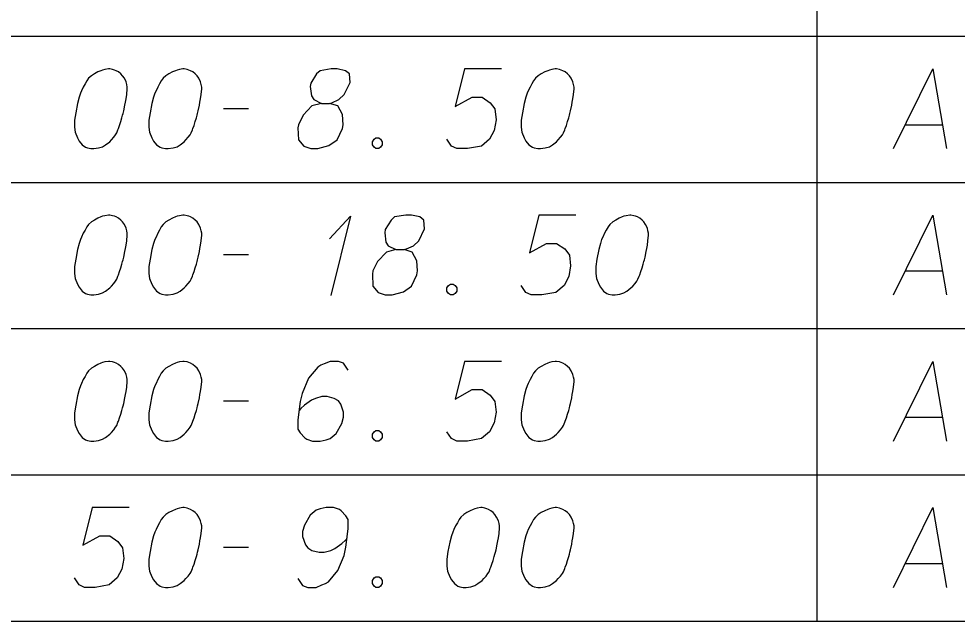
# Model space of a CAD drawing. Extents: x 2074207 to 2076812, y 516372 to 523312.
# Drawn here: x 2076397 to 2076453.5, y 518622.6 to 518658.9 of the extents above; entities that cross this region are included whole.
import ezdxf

# ---------------------------------------------------------------- set-up
doc = ezdxf.new("R2010")
doc.units = 0
for name, color, linetype in [('Prop DirtTable_ Soil Test Results - Outline (Major)', 7, 'Continuous'), ('Prop DirtTable_ Soil Test Results - Outline (Minor)', 7, 'Continuous'), ('Prop DirtTable_ Soil Test Results - Tx (Sample Data)', 7, 'Continuous')]:
    doc.layers.add(name, color=color, linetype=linetype)

msp = doc.modelspace()

# ---------------------------------------------------------------- linework, layer by layer
at = {"layer": 'Prop DirtTable_ Soil Test Results - Outline (Major)'}
msp.add_line((2076260.609, 518622.616), (2076811.903, 518622.616), dxfattribs=at)
at = {"layer": 'Prop DirtTable_ Soil Test Results - Outline (Minor)'}
for p, q in [((2076445.062, 518682.216), (2076445.062, 518657.816)), ((2076260.609, 518657.816), (2076811.903, 518657.816)), ((2076260.609, 518657.816), (2076811.903, 518657.816)), ((2076445.063, 518657.816), (2076445.063, 518649.016)), ((2076260.609, 518649.016), (2076811.903, 518649.016)), ((2076260.609, 518649.016), (2076811.903, 518649.016)), ((2076445.063, 518649.016), (2076445.063, 518640.216)), ((2076260.609, 518640.216), (2076811.903, 518640.216)), ((2076260.609, 518640.216), (2076811.903, 518640.216)), ((2076445.063, 518640.216), (2076445.063, 518631.416)), ((2076260.609, 518631.416), (2076811.903, 518631.416)), ((2076260.609, 518631.416), (2076811.903, 518631.416)), ((2076445.063, 518631.416), (2076445.063, 518622.616)), ((2076260.609, 518622.616), (2076811.903, 518622.616))]:
    msp.add_line(p, q, dxfattribs=at)
at = {"layer": 'Prop DirtTable_ Soil Test Results - Tx (Sample Data)'}
for points in [[(2076402.512, 518655.85), (2076402.442, 518655.85), (2076402.23, 518655.812), (2076402.089, 518655.774), (2076401.983, 518655.736), (2076401.807, 518655.661), (2076401.595, 518655.547), (2076401.419, 518655.434), (2076401.242, 518655.283), (2076401.136, 518655.132), (2076401.031, 518654.943), (2076400.925, 518654.754), (2076400.819, 518654.527), (2076400.748, 518654.376), (2076400.678, 518654.149), (2076400.572, 518653.771), (2076400.466, 518653.204), (2076400.396, 518652.75), (2076400.396, 518652.335), (2076400.431, 518652.032), (2076400.572, 518651.692), (2076400.678, 518651.503), (2076400.854, 518651.276), (2076401.066, 518651.125), (2076401.172, 518651.087), (2076401.383, 518651.05), (2076401.56, 518651.05), (2076401.842, 518651.087), (2076402.089, 518651.163), (2076402.265, 518651.276), (2076402.512, 518651.465), (2076402.618, 518651.579), (2076402.759, 518651.73), (2076402.865, 518651.881), (2076402.935, 518651.995), (2076403.006, 518652.183), (2076403.041, 518652.259), (2076403.112, 518652.448), (2076403.182, 518652.675), (2076403.253, 518652.902), (2076403.288, 518653.053), (2076403.323, 518653.166), (2076403.359, 518653.317), (2076403.429, 518653.658), (2076403.465, 518653.846), (2076403.5, 518654.035), (2076403.535, 518654.3), (2076403.57, 518654.64), (2076403.57, 518654.754), (2076403.535, 518654.905), (2076403.5, 518655.056), (2076403.394, 518655.283), (2076403.288, 518655.434), (2076403.182, 518655.547), (2076403.041, 518655.661), (2076402.9, 518655.736), (2076402.794, 518655.774), (2076402.689, 518655.812), (2076402.512, 518655.85)], [(2076406.992, 518655.85), (2076406.922, 518655.85), (2076406.71, 518655.812), (2076406.569, 518655.774), (2076406.463, 518655.736), (2076406.287, 518655.661), (2076406.075, 518655.547), (2076405.899, 518655.434), (2076405.722, 518655.283), (2076405.616, 518655.132), (2076405.511, 518654.943), (2076405.405, 518654.754), (2076405.299, 518654.527), (2076405.228, 518654.376), (2076405.158, 518654.149), (2076405.052, 518653.771), (2076404.946, 518653.204), (2076404.876, 518652.75), (2076404.876, 518652.335), (2076404.911, 518652.032), (2076405.052, 518651.692), (2076405.158, 518651.503), (2076405.334, 518651.276), (2076405.546, 518651.125), (2076405.652, 518651.087), (2076405.863, 518651.05), (2076406.04, 518651.05), (2076406.322, 518651.087), (2076406.569, 518651.163), (2076406.745, 518651.276), (2076406.992, 518651.465), (2076407.098, 518651.579), (2076407.239, 518651.73), (2076407.345, 518651.881), (2076407.415, 518651.995), (2076407.486, 518652.183), (2076407.521, 518652.259), (2076407.592, 518652.448), (2076407.662, 518652.675), (2076407.733, 518652.902), (2076407.768, 518653.053), (2076407.803, 518653.166), (2076407.839, 518653.317), (2076407.909, 518653.658), (2076407.945, 518653.846), (2076407.98, 518654.035), (2076408.015, 518654.3), (2076408.05, 518654.64), (2076408.05, 518654.754), (2076408.015, 518654.905), (2076407.98, 518655.056), (2076407.874, 518655.283), (2076407.768, 518655.434), (2076407.662, 518655.547), (2076407.521, 518655.661), (2076407.38, 518655.736), (2076407.274, 518655.774), (2076407.169, 518655.812), (2076406.992, 518655.85)], [(2076415.247, 518653.771), (2076415.74, 518653.771), (2076415.882, 518653.809), (2076416.305, 518653.998), (2076416.622, 518654.3), (2076416.975, 518655.018), (2076416.94, 518655.547), (2076416.693, 518655.736), (2076416.199, 518655.85), (2076415.846, 518655.85), (2076415.176, 518655.736), (2076414.964, 518655.547), (2076414.612, 518654.98), (2076414.576, 518654.791), (2076414.647, 518654.224), (2076414.788, 518653.998), (2076415.247, 518653.771), (2076414.682, 518653.62), (2076414.153, 518653.053), (2076413.871, 518652.486), (2076413.836, 518652.297), (2076413.871, 518651.579), (2076414.188, 518651.201), (2076414.612, 518651.05), (2076415.035, 518651.05), (2076415.705, 518651.239), (2076416.199, 518651.579), (2076416.517, 518652.259), (2076416.552, 518652.486), (2076416.517, 518653.091), (2076416.234, 518653.62), (2076415.74, 518653.771)], [(2076426.076, 518655.85), (2076423.854, 518655.85), (2076423.289, 518653.582), (2076424.312, 518654.149), (2076424.912, 518654.149), (2076425.406, 518653.809), (2076425.688, 518653.431), (2076425.759, 518652.788), (2076425.653, 518652.146), (2076425.371, 518651.617), (2076424.877, 518651.201), (2076424.03, 518651.05), (2076423.395, 518651.05), (2076423.078, 518651.201), (2076422.796, 518651.617)], [(2076429.392, 518655.85), (2076429.322, 518655.85), (2076429.11, 518655.812), (2076428.969, 518655.774), (2076428.863, 518655.736), (2076428.687, 518655.661), (2076428.475, 518655.547), (2076428.299, 518655.434), (2076428.122, 518655.283), (2076428.016, 518655.132), (2076427.911, 518654.943), (2076427.805, 518654.754), (2076427.699, 518654.527), (2076427.628, 518654.376), (2076427.558, 518654.149), (2076427.452, 518653.771), (2076427.346, 518653.204), (2076427.276, 518652.75), (2076427.276, 518652.335), (2076427.311, 518652.032), (2076427.452, 518651.692), (2076427.558, 518651.503), (2076427.734, 518651.276), (2076427.946, 518651.125), (2076428.052, 518651.087), (2076428.263, 518651.05), (2076428.44, 518651.05), (2076428.722, 518651.087), (2076428.969, 518651.163), (2076429.145, 518651.276), (2076429.392, 518651.465), (2076429.498, 518651.579), (2076429.639, 518651.73), (2076429.745, 518651.881), (2076429.815, 518651.995), (2076429.886, 518652.183), (2076429.921, 518652.259), (2076429.992, 518652.448), (2076430.062, 518652.675), (2076430.133, 518652.902), (2076430.168, 518653.053), (2076430.203, 518653.166), (2076430.239, 518653.317), (2076430.309, 518653.658), (2076430.345, 518653.846), (2076430.38, 518654.035), (2076430.415, 518654.3), (2076430.45, 518654.64), (2076430.45, 518654.754), (2076430.415, 518654.905), (2076430.38, 518655.056), (2076430.274, 518655.283), (2076430.168, 518655.434), (2076430.062, 518655.547), (2076429.921, 518655.661), (2076429.78, 518655.736), (2076429.674, 518655.774), (2076429.569, 518655.812), (2076429.392, 518655.85)], [(2076449.676, 518651.05), (2076452.039, 518655.85), (2076452.85, 518651.05)], [(2076409.356, 518653.469), (2076410.872, 518653.469)], [(2076450.381, 518652.486), (2076452.603, 518652.486)], [(2076418.527, 518651.692), (2076418.704, 518651.692), (2076418.809, 518651.617), (2076418.915, 518651.465), (2076418.915, 518651.276), (2076418.809, 518651.125), (2076418.704, 518651.05), (2076418.527, 518651.05), (2076418.421, 518651.125), (2076418.316, 518651.276), (2076418.316, 518651.465), (2076418.421, 518651.617), (2076418.527, 518651.692)], [(2076402.512, 518647.05), (2076402.442, 518647.05), (2076402.23, 518647.012), (2076402.089, 518646.974), (2076401.983, 518646.936), (2076401.807, 518646.861), (2076401.595, 518646.747), (2076401.419, 518646.634), (2076401.242, 518646.483), (2076401.136, 518646.332), (2076401.031, 518646.143), (2076400.925, 518645.954), (2076400.819, 518645.727), (2076400.748, 518645.576), (2076400.678, 518645.349), (2076400.572, 518644.971), (2076400.466, 518644.404), (2076400.396, 518643.95), (2076400.396, 518643.535), (2076400.431, 518643.232), (2076400.572, 518642.892), (2076400.678, 518642.703), (2076400.854, 518642.476), (2076401.066, 518642.325), (2076401.172, 518642.287), (2076401.383, 518642.25), (2076401.56, 518642.25), (2076401.842, 518642.287), (2076402.089, 518642.363), (2076402.265, 518642.476), (2076402.512, 518642.665), (2076402.618, 518642.779), (2076402.759, 518642.93), (2076402.865, 518643.081), (2076402.935, 518643.195), (2076403.006, 518643.383), (2076403.041, 518643.459), (2076403.112, 518643.648), (2076403.182, 518643.875), (2076403.253, 518644.102), (2076403.288, 518644.253), (2076403.323, 518644.366), (2076403.359, 518644.517), (2076403.429, 518644.858), (2076403.465, 518645.046), (2076403.5, 518645.235), (2076403.535, 518645.5), (2076403.57, 518645.84), (2076403.57, 518645.954), (2076403.535, 518646.105), (2076403.5, 518646.256), (2076403.394, 518646.483), (2076403.288, 518646.634), (2076403.182, 518646.747), (2076403.041, 518646.861), (2076402.9, 518646.936), (2076402.794, 518646.974), (2076402.689, 518647.012), (2076402.512, 518647.05)], [(2076406.992, 518647.05), (2076406.922, 518647.05), (2076406.71, 518647.012), (2076406.569, 518646.974), (2076406.463, 518646.936), (2076406.287, 518646.861), (2076406.075, 518646.747), (2076405.899, 518646.634), (2076405.722, 518646.483), (2076405.616, 518646.332), (2076405.511, 518646.143), (2076405.405, 518645.954), (2076405.299, 518645.727), (2076405.228, 518645.576), (2076405.158, 518645.349), (2076405.052, 518644.971), (2076404.946, 518644.404), (2076404.876, 518643.95), (2076404.876, 518643.535), (2076404.911, 518643.232), (2076405.052, 518642.892), (2076405.158, 518642.703), (2076405.334, 518642.476), (2076405.546, 518642.325), (2076405.652, 518642.287), (2076405.863, 518642.25), (2076406.04, 518642.25), (2076406.322, 518642.287), (2076406.569, 518642.363), (2076406.745, 518642.476), (2076406.992, 518642.665), (2076407.098, 518642.779), (2076407.239, 518642.93), (2076407.345, 518643.081), (2076407.415, 518643.195), (2076407.486, 518643.383), (2076407.521, 518643.459), (2076407.592, 518643.648), (2076407.662, 518643.875), (2076407.733, 518644.102), (2076407.768, 518644.253), (2076407.803, 518644.366), (2076407.839, 518644.517), (2076407.909, 518644.858), (2076407.945, 518645.046), (2076407.98, 518645.235), (2076408.015, 518645.5), (2076408.05, 518645.84), (2076408.05, 518645.954), (2076408.015, 518646.105), (2076407.98, 518646.256), (2076407.874, 518646.483), (2076407.768, 518646.634), (2076407.662, 518646.747), (2076407.521, 518646.861), (2076407.38, 518646.936), (2076407.274, 518646.974), (2076407.169, 518647.012), (2076406.992, 518647.05)], [(2076415.74, 518645.613), (2076417.01, 518646.974), (2076415.811, 518642.212)], [(2076419.727, 518644.971), (2076420.22, 518644.971), (2076420.362, 518645.009), (2076420.785, 518645.198), (2076421.102, 518645.5), (2076421.455, 518646.218), (2076421.42, 518646.747), (2076421.173, 518646.936), (2076420.679, 518647.05), (2076420.326, 518647.05), (2076419.656, 518646.936), (2076419.444, 518646.747), (2076419.092, 518646.18), (2076419.056, 518645.991), (2076419.127, 518645.424), (2076419.268, 518645.198), (2076419.727, 518644.971), (2076419.162, 518644.82), (2076418.633, 518644.253), (2076418.351, 518643.686), (2076418.316, 518643.497), (2076418.351, 518642.779), (2076418.668, 518642.401), (2076419.092, 518642.25), (2076419.515, 518642.25), (2076420.185, 518642.439), (2076420.679, 518642.779), (2076420.997, 518643.459), (2076421.032, 518643.686), (2076420.997, 518644.291), (2076420.714, 518644.82), (2076420.22, 518644.971)], [(2076430.556, 518647.05), (2076428.334, 518647.05), (2076427.769, 518644.782), (2076428.792, 518645.349), (2076429.392, 518645.349), (2076429.886, 518645.009), (2076430.168, 518644.631), (2076430.239, 518643.988), (2076430.133, 518643.346), (2076429.851, 518642.817), (2076429.357, 518642.401), (2076428.51, 518642.25), (2076427.875, 518642.25), (2076427.558, 518642.401), (2076427.276, 518642.817)], [(2076433.872, 518647.05), (2076433.802, 518647.05), (2076433.59, 518647.012), (2076433.449, 518646.974), (2076433.343, 518646.936), (2076433.167, 518646.861), (2076432.955, 518646.747), (2076432.779, 518646.634), (2076432.602, 518646.483), (2076432.496, 518646.332), (2076432.391, 518646.143), (2076432.285, 518645.954), (2076432.179, 518645.727), (2076432.108, 518645.576), (2076432.038, 518645.349), (2076431.932, 518644.971), (2076431.826, 518644.404), (2076431.756, 518643.95), (2076431.756, 518643.535), (2076431.791, 518643.232), (2076431.932, 518642.892), (2076432.038, 518642.703), (2076432.214, 518642.476), (2076432.426, 518642.325), (2076432.532, 518642.287), (2076432.743, 518642.25), (2076432.92, 518642.25), (2076433.202, 518642.287), (2076433.449, 518642.363), (2076433.625, 518642.476), (2076433.872, 518642.665), (2076433.978, 518642.779), (2076434.119, 518642.93), (2076434.225, 518643.081), (2076434.295, 518643.195), (2076434.366, 518643.383), (2076434.401, 518643.459), (2076434.472, 518643.648), (2076434.542, 518643.875), (2076434.613, 518644.102), (2076434.648, 518644.253), (2076434.683, 518644.366), (2076434.719, 518644.517), (2076434.789, 518644.858), (2076434.825, 518645.046), (2076434.86, 518645.235), (2076434.895, 518645.5), (2076434.93, 518645.84), (2076434.93, 518645.954), (2076434.895, 518646.105), (2076434.86, 518646.256), (2076434.754, 518646.483), (2076434.648, 518646.634), (2076434.542, 518646.747), (2076434.401, 518646.861), (2076434.26, 518646.936), (2076434.154, 518646.974), (2076434.049, 518647.012), (2076433.872, 518647.05)], [(2076449.676, 518642.25), (2076452.039, 518647.05), (2076452.85, 518642.25)], [(2076409.356, 518644.669), (2076410.872, 518644.669)], [(2076450.381, 518643.686), (2076452.603, 518643.686)], [(2076423.007, 518642.892), (2076423.184, 518642.892), (2076423.289, 518642.817), (2076423.395, 518642.665), (2076423.395, 518642.476), (2076423.289, 518642.325), (2076423.184, 518642.25), (2076423.007, 518642.25), (2076422.901, 518642.325), (2076422.796, 518642.476), (2076422.796, 518642.665), (2076422.901, 518642.817), (2076423.007, 518642.892)], [(2076402.512, 518638.25), (2076402.442, 518638.25), (2076402.23, 518638.212), (2076402.089, 518638.174), (2076401.983, 518638.136), (2076401.807, 518638.061), (2076401.595, 518637.947), (2076401.419, 518637.834), (2076401.242, 518637.683), (2076401.136, 518637.532), (2076401.031, 518637.343), (2076400.925, 518637.154), (2076400.819, 518636.927), (2076400.748, 518636.776), (2076400.678, 518636.549), (2076400.572, 518636.171), (2076400.466, 518635.604), (2076400.396, 518635.15), (2076400.396, 518634.735), (2076400.431, 518634.432), (2076400.572, 518634.092), (2076400.678, 518633.903), (2076400.854, 518633.676), (2076401.066, 518633.525), (2076401.172, 518633.487), (2076401.383, 518633.45), (2076401.56, 518633.45), (2076401.842, 518633.487), (2076402.089, 518633.563), (2076402.265, 518633.676), (2076402.512, 518633.865), (2076402.618, 518633.979), (2076402.759, 518634.13), (2076402.865, 518634.281), (2076402.935, 518634.395), (2076403.006, 518634.583), (2076403.041, 518634.659), (2076403.112, 518634.848), (2076403.182, 518635.075), (2076403.253, 518635.302), (2076403.288, 518635.453), (2076403.323, 518635.566), (2076403.359, 518635.717), (2076403.429, 518636.058), (2076403.465, 518636.246), (2076403.5, 518636.435), (2076403.535, 518636.7), (2076403.57, 518637.04), (2076403.57, 518637.154), (2076403.535, 518637.305), (2076403.5, 518637.456), (2076403.394, 518637.683), (2076403.288, 518637.834), (2076403.182, 518637.947), (2076403.041, 518638.061), (2076402.9, 518638.136), (2076402.794, 518638.174), (2076402.689, 518638.212), (2076402.512, 518638.25)], [(2076406.992, 518638.25), (2076406.922, 518638.25), (2076406.71, 518638.212), (2076406.569, 518638.174), (2076406.463, 518638.136), (2076406.287, 518638.061), (2076406.075, 518637.947), (2076405.899, 518637.834), (2076405.722, 518637.683), (2076405.616, 518637.532), (2076405.511, 518637.343), (2076405.405, 518637.154), (2076405.299, 518636.927), (2076405.228, 518636.776), (2076405.158, 518636.549), (2076405.052, 518636.171), (2076404.946, 518635.604), (2076404.876, 518635.15), (2076404.876, 518634.735), (2076404.911, 518634.432), (2076405.052, 518634.092), (2076405.158, 518633.903), (2076405.334, 518633.676), (2076405.546, 518633.525), (2076405.652, 518633.487), (2076405.863, 518633.45), (2076406.04, 518633.45), (2076406.322, 518633.487), (2076406.569, 518633.563), (2076406.745, 518633.676), (2076406.992, 518633.865), (2076407.098, 518633.979), (2076407.239, 518634.13), (2076407.345, 518634.281), (2076407.415, 518634.395), (2076407.486, 518634.583), (2076407.521, 518634.659), (2076407.592, 518634.848), (2076407.662, 518635.075), (2076407.733, 518635.302), (2076407.768, 518635.453), (2076407.803, 518635.566), (2076407.839, 518635.717), (2076407.909, 518636.058), (2076407.945, 518636.246), (2076407.98, 518636.435), (2076408.015, 518636.7), (2076408.05, 518637.04), (2076408.05, 518637.154), (2076408.015, 518637.305), (2076407.98, 518637.456), (2076407.874, 518637.683), (2076407.768, 518637.834), (2076407.662, 518637.947), (2076407.521, 518638.061), (2076407.38, 518638.136), (2076407.274, 518638.174), (2076407.169, 518638.212), (2076406.992, 518638.25)], [(2076416.869, 518637.721), (2076416.587, 518638.136), (2076416.27, 518638.25), (2076415.776, 518638.25), (2076415.423, 518638.098), (2076415.211, 518638.023), (2076415.035, 518637.909), (2076414.471, 518637.229), (2076414.083, 518636.322), (2076413.977, 518635.831), (2076413.836, 518634.735), (2076413.836, 518634.168), (2076413.977, 518633.941), (2076414.259, 518633.639), (2076414.365, 518633.563), (2076414.718, 518633.45), (2076415.176, 518633.45), (2076415.529, 518633.525), (2076415.776, 518633.601), (2076416.129, 518633.903), (2076416.481, 518634.508), (2076416.587, 518634.886), (2076416.587, 518635.188), (2076416.411, 518635.68), (2076416.27, 518635.869), (2076416.023, 518636.02), (2076415.599, 518636.133), (2076415.282, 518636.133), (2076414.894, 518636.02), (2076414.647, 518635.906), (2076414.224, 518635.604), (2076414.012, 518635.415), (2076413.906, 518635.302)], [(2076426.076, 518638.25), (2076423.854, 518638.25), (2076423.289, 518635.982), (2076424.312, 518636.549), (2076424.912, 518636.549), (2076425.406, 518636.209), (2076425.688, 518635.831), (2076425.759, 518635.188), (2076425.653, 518634.546), (2076425.371, 518634.017), (2076424.877, 518633.601), (2076424.03, 518633.45), (2076423.395, 518633.45), (2076423.078, 518633.601), (2076422.796, 518634.017)], [(2076429.392, 518638.25), (2076429.322, 518638.25), (2076429.11, 518638.212), (2076428.969, 518638.174), (2076428.863, 518638.136), (2076428.687, 518638.061), (2076428.475, 518637.947), (2076428.299, 518637.834), (2076428.122, 518637.683), (2076428.016, 518637.532), (2076427.911, 518637.343), (2076427.805, 518637.154), (2076427.699, 518636.927), (2076427.628, 518636.776), (2076427.558, 518636.549), (2076427.452, 518636.171), (2076427.346, 518635.604), (2076427.276, 518635.15), (2076427.276, 518634.735), (2076427.311, 518634.432), (2076427.452, 518634.092), (2076427.558, 518633.903), (2076427.734, 518633.676), (2076427.946, 518633.525), (2076428.052, 518633.487), (2076428.263, 518633.45), (2076428.44, 518633.45), (2076428.722, 518633.487), (2076428.969, 518633.563), (2076429.145, 518633.676), (2076429.392, 518633.865), (2076429.498, 518633.979), (2076429.639, 518634.13), (2076429.745, 518634.281), (2076429.815, 518634.395), (2076429.886, 518634.583), (2076429.921, 518634.659), (2076429.992, 518634.848), (2076430.062, 518635.075), (2076430.133, 518635.302), (2076430.168, 518635.453), (2076430.203, 518635.566), (2076430.239, 518635.717), (2076430.309, 518636.058), (2076430.345, 518636.246), (2076430.38, 518636.435), (2076430.415, 518636.7), (2076430.45, 518637.04), (2076430.45, 518637.154), (2076430.415, 518637.305), (2076430.38, 518637.456), (2076430.274, 518637.683), (2076430.168, 518637.834), (2076430.062, 518637.947), (2076429.921, 518638.061), (2076429.78, 518638.136), (2076429.674, 518638.174), (2076429.569, 518638.212), (2076429.392, 518638.25)], [(2076449.676, 518633.45), (2076452.039, 518638.25), (2076452.85, 518633.45)], [(2076409.356, 518635.869), (2076410.872, 518635.869)], [(2076450.381, 518634.886), (2076452.603, 518634.886)], [(2076418.527, 518634.092), (2076418.704, 518634.092), (2076418.809, 518634.017), (2076418.915, 518633.865), (2076418.915, 518633.676), (2076418.809, 518633.525), (2076418.704, 518633.45), (2076418.527, 518633.45), (2076418.421, 518633.525), (2076418.316, 518633.676), (2076418.316, 518633.865), (2076418.421, 518634.017), (2076418.527, 518634.092)], [(2076403.676, 518629.45), (2076401.454, 518629.45), (2076400.889, 518627.182), (2076401.912, 518627.749), (2076402.512, 518627.749), (2076403.006, 518627.409), (2076403.288, 518627.031), (2076403.359, 518626.388), (2076403.253, 518625.746), (2076402.971, 518625.217), (2076402.477, 518624.801), (2076401.63, 518624.65), (2076400.995, 518624.65), (2076400.678, 518624.801), (2076400.396, 518625.217)], [(2076406.992, 518629.45), (2076406.922, 518629.45), (2076406.71, 518629.412), (2076406.569, 518629.374), (2076406.463, 518629.336), (2076406.287, 518629.261), (2076406.075, 518629.147), (2076405.899, 518629.034), (2076405.722, 518628.883), (2076405.616, 518628.732), (2076405.511, 518628.543), (2076405.405, 518628.354), (2076405.299, 518628.127), (2076405.228, 518627.976), (2076405.158, 518627.749), (2076405.052, 518627.371), (2076404.946, 518626.804), (2076404.876, 518626.35), (2076404.876, 518625.935), (2076404.911, 518625.632), (2076405.052, 518625.292), (2076405.158, 518625.103), (2076405.334, 518624.876), (2076405.546, 518624.725), (2076405.652, 518624.687), (2076405.863, 518624.65), (2076406.04, 518624.65), (2076406.322, 518624.687), (2076406.569, 518624.763), (2076406.745, 518624.876), (2076406.992, 518625.065), (2076407.098, 518625.179), (2076407.239, 518625.33), (2076407.345, 518625.481), (2076407.415, 518625.595), (2076407.486, 518625.783), (2076407.521, 518625.859), (2076407.592, 518626.048), (2076407.662, 518626.275), (2076407.733, 518626.502), (2076407.768, 518626.653), (2076407.803, 518626.766), (2076407.839, 518626.917), (2076407.909, 518627.258), (2076407.945, 518627.446), (2076407.98, 518627.635), (2076408.015, 518627.9), (2076408.05, 518628.24), (2076408.05, 518628.354), (2076408.015, 518628.505), (2076407.98, 518628.656), (2076407.874, 518628.883), (2076407.768, 518629.034), (2076407.662, 518629.147), (2076407.521, 518629.261), (2076407.38, 518629.336), (2076407.274, 518629.374), (2076407.169, 518629.412), (2076406.992, 518629.45)], [(2076413.836, 518625.179), (2076414.118, 518624.763), (2076414.435, 518624.65), (2076414.929, 518624.65), (2076415.282, 518624.801), (2076415.494, 518624.876), (2076415.67, 518624.99), (2076416.234, 518625.67), (2076416.622, 518626.577), (2076416.728, 518627.069), (2076416.869, 518628.165), (2076416.869, 518628.732), (2076416.728, 518628.958), (2076416.446, 518629.261), (2076416.34, 518629.336), (2076415.987, 518629.45), (2076415.529, 518629.45), (2076415.176, 518629.374), (2076414.929, 518629.298), (2076414.576, 518628.996), (2076414.224, 518628.391), (2076414.118, 518628.013), (2076414.118, 518627.711), (2076414.294, 518627.22), (2076414.435, 518627.031), (2076414.682, 518626.88), (2076415.106, 518626.766), (2076415.423, 518626.766), (2076415.811, 518626.88), (2076416.058, 518626.993), (2076416.481, 518627.295), (2076416.693, 518627.484), (2076416.799, 518627.598)], [(2076424.912, 518629.45), (2076424.842, 518629.45), (2076424.63, 518629.412), (2076424.489, 518629.374), (2076424.383, 518629.336), (2076424.207, 518629.261), (2076423.995, 518629.147), (2076423.819, 518629.034), (2076423.642, 518628.883), (2076423.536, 518628.732), (2076423.431, 518628.543), (2076423.325, 518628.354), (2076423.219, 518628.127), (2076423.148, 518627.976), (2076423.078, 518627.749), (2076422.972, 518627.371), (2076422.866, 518626.804), (2076422.796, 518626.35), (2076422.796, 518625.935), (2076422.831, 518625.632), (2076422.972, 518625.292), (2076423.078, 518625.103), (2076423.254, 518624.876), (2076423.466, 518624.725), (2076423.572, 518624.687), (2076423.783, 518624.65), (2076423.96, 518624.65), (2076424.242, 518624.687), (2076424.489, 518624.763), (2076424.665, 518624.876), (2076424.912, 518625.065), (2076425.018, 518625.179), (2076425.159, 518625.33), (2076425.265, 518625.481), (2076425.335, 518625.595), (2076425.406, 518625.783), (2076425.441, 518625.859), (2076425.512, 518626.048), (2076425.582, 518626.275), (2076425.653, 518626.502), (2076425.688, 518626.653), (2076425.723, 518626.766), (2076425.759, 518626.917), (2076425.829, 518627.258), (2076425.865, 518627.446), (2076425.9, 518627.635), (2076425.935, 518627.9), (2076425.97, 518628.24), (2076425.97, 518628.354), (2076425.935, 518628.505), (2076425.9, 518628.656), (2076425.794, 518628.883), (2076425.688, 518629.034), (2076425.582, 518629.147), (2076425.441, 518629.261), (2076425.3, 518629.336), (2076425.194, 518629.374), (2076425.089, 518629.412), (2076424.912, 518629.45)], [(2076429.392, 518629.45), (2076429.322, 518629.45), (2076429.11, 518629.412), (2076428.969, 518629.374), (2076428.863, 518629.336), (2076428.687, 518629.261), (2076428.475, 518629.147), (2076428.299, 518629.034), (2076428.122, 518628.883), (2076428.016, 518628.732), (2076427.911, 518628.543), (2076427.805, 518628.354), (2076427.699, 518628.127), (2076427.628, 518627.976), (2076427.558, 518627.749), (2076427.452, 518627.371), (2076427.346, 518626.804), (2076427.276, 518626.35), (2076427.276, 518625.935), (2076427.311, 518625.632), (2076427.452, 518625.292), (2076427.558, 518625.103), (2076427.734, 518624.876), (2076427.946, 518624.725), (2076428.052, 518624.687), (2076428.263, 518624.65), (2076428.44, 518624.65), (2076428.722, 518624.687), (2076428.969, 518624.763), (2076429.145, 518624.876), (2076429.392, 518625.065), (2076429.498, 518625.179), (2076429.639, 518625.33), (2076429.745, 518625.481), (2076429.815, 518625.595), (2076429.886, 518625.783), (2076429.921, 518625.859), (2076429.992, 518626.048), (2076430.062, 518626.275), (2076430.133, 518626.502), (2076430.168, 518626.653), (2076430.203, 518626.766), (2076430.239, 518626.917), (2076430.309, 518627.258), (2076430.345, 518627.446), (2076430.38, 518627.635), (2076430.415, 518627.9), (2076430.45, 518628.24), (2076430.45, 518628.354), (2076430.415, 518628.505), (2076430.38, 518628.656), (2076430.274, 518628.883), (2076430.168, 518629.034), (2076430.062, 518629.147), (2076429.921, 518629.261), (2076429.78, 518629.336), (2076429.674, 518629.374), (2076429.569, 518629.412), (2076429.392, 518629.45)], [(2076449.676, 518624.65), (2076452.039, 518629.45), (2076452.85, 518624.65)], [(2076409.356, 518627.069), (2076410.872, 518627.069)], [(2076450.381, 518626.086), (2076452.603, 518626.086)], [(2076418.527, 518625.292), (2076418.704, 518625.292), (2076418.809, 518625.217), (2076418.915, 518625.065), (2076418.915, 518624.876), (2076418.809, 518624.725), (2076418.704, 518624.65), (2076418.527, 518624.65), (2076418.421, 518624.725), (2076418.316, 518624.876), (2076418.316, 518625.065), (2076418.421, 518625.217), (2076418.527, 518625.292)]]:
    msp.add_lwpolyline(points, dxfattribs=at)

doc.saveas('drawing.dxf')
